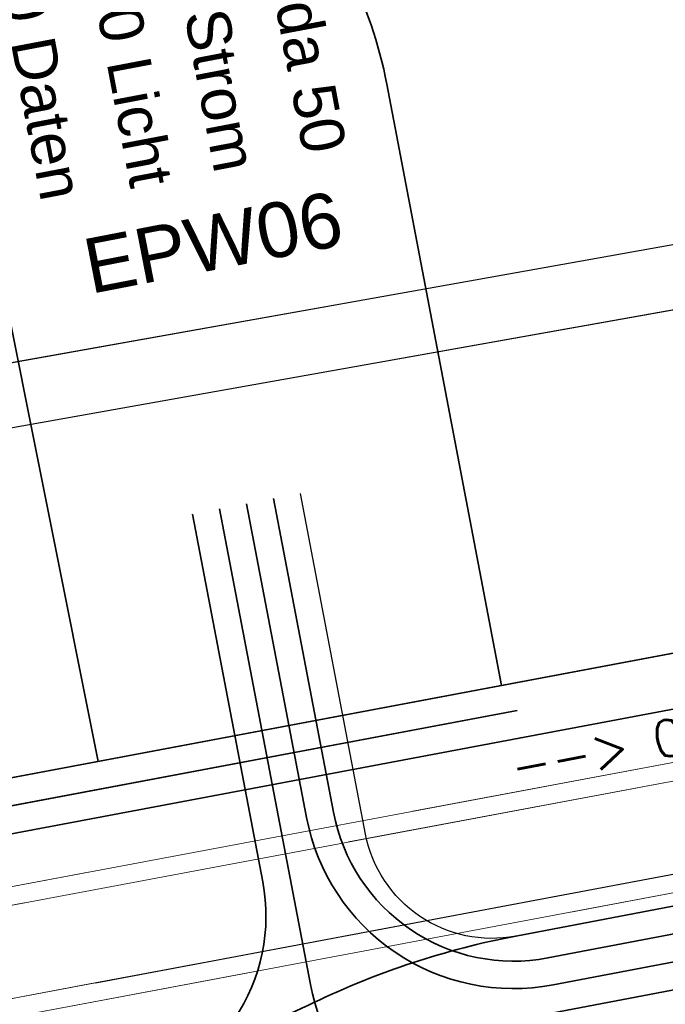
# Model space of a CAD drawing. Header units: metres. Extents: x -502 to 161, y -108 to 174.
# Tile 387 of 656: x -130.74 to -127.22, y -24.96 to -19.58. Entities that reach past the tile are written whole.
import ezdxf

# ---------------------------------------------------------------- set-up
doc = ezdxf.new("R2010")
doc.units = ezdxf.units.M
doc.header["$LTSCALE"] = 0.1
doc.linetypes.add('237', pattern=[93, 75, -18])
doc.linetypes.add('239', pattern=[93, 75, -18])
for name, color, linetype in [('BRI31-005.05-5p02-Koordinierung Lageplan 4. BA ZOB West 2022-06-15', 7, 'Continuous'), ('BRI31-005.06-5f07-Koordinierung Lageplan 4. BA ZOB Fernbusbahnh', 7, 'Continuous'), ('BRI31-005.07-5f08-Koordinierung Lageplan 4. BA Radstation - Seeterrasse 2023-05-31', 7, 'Continuous'), ('BRI32-005.03-5f06-Koordinierung Schemaplan 4 BA ZOB Teilbereich 2 Ost - Bahnhofsallee 2023-01-21', 7, 'Continuous')]:
    doc.layers.add(name, color=color, linetype=linetype)
doc.styles.add('Arial', font='arial.ttf')
doc.styles.add('Txt', font='txt_____.ttf')

msp = doc.modelspace()

# ---------------------------------------------------------------- linework, layer by layer
at = {"layer": 'BRI31-005.05-5p02-Koordinierung Lageplan 4. BA ZOB West 2022-06-15', "color": 250, "linetype": 'Continuous', "lineweight": 25, "true_color": 0x333333, "transparency": 33554687}
for p, q in [((-140.1025, -23.115), (-104.8439, -16.8267)), ((-140.041, -23.4596), (-104.7824, -17.1713))]:
    msp.add_line(p, q, dxfattribs=at)
at = {"layer": 'BRI31-005.05-5p02-Koordinierung Lageplan 4. BA ZOB West 2022-06-15', "color": 142, "linetype": 'Continuous', "lineweight": 35, "true_color": 0x0099cc, "transparency": 33554687}
msp.add_line((-130.3106, -23.6302), (-131.5388, -17.4834), dxfattribs=at)
at = {"layer": 'BRI31-005.05-5p02-Koordinierung Lageplan 4. BA ZOB West 2022-06-15', "color": 7, "linetype": 'Continuous', "lineweight": 18, "transparency": 33554687}
for p, q in [((-155.2808, -28.92), (-106.6067, -19.7681)), ((-155.2808, -28.92), (-106.6067, -19.7681)), ((-155.2053, -29.0075), (-106.6454, -19.8771)), ((-155.2053, -29.0075), (-106.6454, -19.8771)), ((-155.1129, -29.4989), (-106.553, -20.3685)), ((-130.3251, -24.8393), (-106.553, -20.3685)), ((-155.1515, -29.6079), (-106.4774, -20.456)), ((-155.1515, -29.6079), (-106.4774, -20.456))]:
    msp.add_line(p, q, dxfattribs=at)
at = {"layer": 'BRI31-005.05-5p02-Koordinierung Lageplan 4. BA ZOB West 2022-06-15', "color": 142, "linetype": 'Continuous', "lineweight": 35, "true_color": 0x0099cc, "transparency": 33554687, "flags": 128}
for points in [[(-128.1098, -23.2155), (-128.7356, -19.9333), (-128.7356, -19.9333, 0.144978), (-129.339, -18.764), (-129.339, -18.764, -0.142731), (-129.9483, -17.5959), (-130.6199, -14.2344), (-130.7255, -13.6945)], [(-123.0981, -22.2712), (-134.0987, -24.3439), (-134.1492, -24.4178, -0.236691), (-140.4199, -27.8991), (-143.6902, -28.0365, -0.083182), (-145.5366, -27.8064), (-158.3657, -23.9782, 0.222583), (-161.0872, -24.384, -0.093317), (-163.1814, -25.2694), (-163.4296, -24.7696)]]:
    msp.add_lwpolyline(points, format="xyb", dxfattribs=at)
at = {"layer": 'BRI31-005.05-5p02-Koordinierung Lageplan 4. BA ZOB West 2022-06-15', "color": 7, "linetype": '239', "lineweight": 18, "transparency": 33554687, "flags": 128}
for points in [[(-155.1515, -29.6079), (-106.4774, -20.456), (-106.6067, -19.7681), (-155.2808, -28.92)], [(-155.1129, -29.4989), (-130.3279, -24.8387), (-106.553, -20.3685), (-106.6454, -19.8771), (-155.2053, -29.0075)]]:
    msp.add_lwpolyline(points, dxfattribs=at)
at = {"layer": 'BRI31-005.05-5p02-Koordinierung Lageplan 4. BA ZOB West 2022-06-15', "color": 1, "linetype": '237', "lineweight": 25, "true_color": 0xff0000, "transparency": 33554687, "flags": 128}
msp.add_lwpolyline([(-128.0325, -24.5833, -0.414214), (-128.8512, -24.0268), (-129.2058, -22.1677)], format="xyb", dxfattribs=at)
at = {"layer": 'BRI31-005.05-5p02-Koordinierung Lageplan 4. BA ZOB West 2022-06-15', "color": 190, "linetype": 'Continuous', "lineweight": 35, "true_color": 0x7f00ff, "transparency": 33554687, "flags": 128}
for points in [[(-129.5004, -22.2239), (-129.174, -23.9357), (-129.174, -23.9357, 0.414214), (-127.829, -24.8499), (-127.829, -24.8499)], [(-138.7039, -26.4434, 0.088199), (-138.3958, -26.3279, -0.105021), (-138.086, -26.2234, -0.189314), (-137.3461, -26.4187), (-137.3461, -26.4187, 0.208112), (-136.3886, -26.6348), (-136.3886, -26.6348), (-130.2075, -25.4562, 0.414214), (-129.4125, -24.2866), (-129.7951, -22.2801)], [(-127.829, -24.8499), (-126.682, -24.6312), (-126.682, -24.6312, 0.076344), (-125.2084, -24.1086), (-125.2084, -24.1086, -0.045343), (-123.2766, -23.2859), (-123.2766, -23.2859, -0.116404), (-122.5288, -23.2258), (-122.5288, -23.2258, 0.083747), (-121.7688, -23.214)], [(-138.7039, -26.4434), (-138.0687, -26.3724), (-138.0687, -26.3724, -0.189315), (-137.4347, -26.5397), (-137.4347, -26.5397), (-137.4347, -26.5397, 0.208114), (-136.3605, -26.7822), (-136.3605, -26.7822), (-130.0341, -25.5758), (-130.0341, -25.5758, 0.0374), (-129.13, -25.3322), (-129.13, -25.3322, -0.037418), (-128.0956, -25.0535), (-126.6539, -24.7786), (-126.6539, -24.7786, 0.076344), (-125.1374, -24.2407), (-125.1374, -24.2407, -0.045343), (-123.2306, -23.4287), (-123.2306, -23.4287, -0.052476), (-122.6289, -23.3023), (-122.6289, -23.3023), (-121.7688, -23.214)]]:
    msp.add_lwpolyline(points, format="xyb", dxfattribs=at)
at = {"layer": 'BRI31-005.05-5p02-Koordinierung Lageplan 4. BA ZOB West 2022-06-15', "color": 3, "linetype": 'Continuous', "lineweight": 35, "true_color": 0x00ff00, "transparency": 33554687, "flags": 128}
msp.add_lwpolyline([(-129.3531, -22.1958), (-129.0267, -23.9076, 0.414214), (-127.8571, -24.7026), (-126.7101, -24.4839), (-126.7101, -24.4839, 0.076344), (-125.2794, -23.9765), (-125.2794, -23.9765, -0.045343), (-123.3227, -23.1432, -0.070011), (-122.8278, -23.0571, -0.048933), (-122.308, -23.0912, 0.086679), (-121.7924, -23.0862)], format="xyb", dxfattribs=at)
at = {"layer": 'BRI31-005.05-5p02-Koordinierung Lageplan 4. BA ZOB West 2022-06-15', "color": 7, "linetype": 'Continuous', "lineweight": 35, "transparency": 33554687, "flags": 128}
msp.add_lwpolyline([(-129.6478, -22.252), (-129.1528, -24.8479), (-129.1528, -24.8479, 0.414213), (-127.9832, -25.6428), (-127.9832, -25.6428), (-126.1708, -25.2972, 0.086894), (-124.5576, -24.6868, -0.086894), (-122.7992, -24.0213)], format="xyb", dxfattribs=at)
at = {"layer": 'BRI31-005.05-5p02-Koordinierung Lageplan 4. BA ZOB West 2022-06-15', "color": 35, "linetype": '237', "lineweight": 35, "true_color": 0x99724c, "transparency": 33554687, "flags": 128}
msp.add_lwpolyline([(-143.4229, -28.4186), (-142.7708, -28.2982), (-140.4073, -28.1989, 0.242281), (-133.804, -24.441), (-123.0672, -22.418)], format="xyb", dxfattribs=at)
at = {"layer": 'BRI31-005.05-5p02-Koordinierung Lageplan 4. BA ZOB West 2022-06-15', "color": 5, "linetype": 'Continuous', "lineweight": 35, "true_color": 0x0000ff, "transparency": 33554687, "flags": 128}
msp.add_lwpolyline([(-123.0363, -22.5649), (-134.1325, -24.6556, -0.230644), (-140.4136, -28.049), (-143.6839, -28.1864, -0.083182), (-145.5795, -27.9501), (-158.4086, -24.1219, 0.222584), (-161.0042, -24.509, -0.105774), (-163.4545, -25.4743), (-182.7837, -28.6835)], format="xyb", dxfattribs=at)
at = {"layer": 'BRI31-005.05-5p02-Koordinierung Lageplan 4. BA ZOB West 2022-06-15', "color": 1, "linetype": 'Continuous', "lineweight": 35, "true_color": 0xff0000, "transparency": 33554687, "flags": 128}
msp.add_lwpolyline([(-121.8196, -22.9387, -0.086678), (-122.2836, -22.9432), (-122.2836, -22.9432, 0.048933), (-122.8326, -22.9072, 0.068988), (-123.3611, -22.998), (-123.3611, -22.998, 0.045511), (-125.3504, -23.8443), (-125.3504, -23.8443, -0.076344), (-126.7382, -24.3365), (-128.0325, -24.5833, 0.064943), (-129.134, -24.9461), (-129.134, -24.9461, -0.064946), (-130.2356, -25.3088), (-130.2356, -25.3088), (-136.4167, -26.4875), (-136.4167, -26.4875, -0.208112), (-137.2574, -26.2978), (-137.2574, -26.2978, 0.189316), (-138.1034, -26.0744)], format="xyb", dxfattribs=at)
at = {"layer": 'BRI31-005.06-5f07-Koordinierung Lageplan 4. BA ZOB Fernbusbahnh', "color": 5, "linetype": 'Continuous', "lineweight": 30, "true_color": 0x0000ff, "transparency": 33554687, "flags": 128}
msp.add_lwpolyline([(-97.846, -18.1804), (-99.4772, -18.4709), (-99.4772, -18.4709, -0.071787), (-100.4881, -18.5072), (-100.4881, -18.5072, 0.071046), (-101.4993, -18.542), (-104.9346, -19.1537), (-105.495, -18.9527), (-106.971, -19.22), (-107.4537, -19.6289), (-111.9754, -20.4808), (-111.9754, -20.4808, 0.096289), (-113.6422, -21.1431), (-113.6422, -21.1431, -0.096289), (-115.6282, -21.9323, -0.096289), (-117.7652, -21.92, 0.096289), (-119.5588, -21.9097), (-134.1325, -24.6556), (-134.1325, -24.6556, -0.230644), (-140.4136, -28.049)], format="xyb", dxfattribs=at)
at = {"layer": 'BRI31-005.06-5f07-Koordinierung Lageplan 4. BA ZOB Fernbusbahnh', "color": 1, "linetype": 'Continuous', "lineweight": 30, "true_color": 0xff0000, "transparency": 33554687, "flags": 128}
msp.add_lwpolyline([(-121.8196, -22.9387, -0.086678), (-122.2836, -22.9432), (-122.2836, -22.9432, 0.048933), (-122.8326, -22.9072, 0.068988), (-123.3611, -22.998), (-123.3611, -22.998, 0.045511), (-125.3504, -23.8443), (-125.3504, -23.8443, -0.076344), (-126.7382, -24.3365), (-128.0325, -24.5833, 0.064943), (-129.134, -24.9461), (-129.134, -24.9461, -0.064946), (-130.2356, -25.3088), (-130.2356, -25.3088), (-136.4167, -26.4875), (-136.4167, -26.4875, -0.208112), (-137.2574, -26.2978), (-137.2574, -26.2978, 0.189316), (-138.1034, -26.0744)], format="xyb", dxfattribs=at)
at = {"layer": 'BRI31-005.07-5f08-Koordinierung Lageplan 4. BA Radstation - Seeterrasse 2023-05-31', "color": 5, "linetype": 'Continuous', "lineweight": 30, "true_color": 0x0000ff, "transparency": 33554687, "flags": 128}
msp.add_lwpolyline([(-97.846, -18.1804), (-99.4772, -18.4709), (-99.4772, -18.4709, -0.071787), (-100.4881, -18.5072), (-100.4881, -18.5072, 0.071046), (-101.4993, -18.542), (-104.9346, -19.1537), (-105.495, -18.9527), (-106.971, -19.22), (-107.4537, -19.6289), (-111.9754, -20.4808), (-111.9754, -20.4808, 0.096289), (-113.6422, -21.1431), (-113.6422, -21.1431, -0.096289), (-115.6282, -21.9323, -0.096289), (-117.7652, -21.92, 0.096289), (-119.5588, -21.9097), (-134.1325, -24.6556), (-134.1325, -24.6556, -0.230644), (-140.4136, -28.049)], format="xyb", dxfattribs=at)
msp.add_lwpolyline([(-97.846, -18.1804), (-99.4772, -18.4709), (-99.4772, -18.4709, -0.071787), (-100.4881, -18.5072), (-100.4881, -18.5072, 0.071046), (-101.4993, -18.542), (-104.9346, -19.1537), (-105.495, -18.9527), (-106.971, -19.22), (-107.4537, -19.6289), (-111.9754, -20.4808), (-111.9754, -20.4808, 0.096289), (-113.6422, -21.1431), (-113.6422, -21.1431, -0.096289), (-115.6282, -21.9323, -0.096289), (-117.7652, -21.92, 0.096289), (-119.5588, -21.9097), (-134.1325, -24.6556), (-134.1325, -24.6556, -0.230644), (-140.4136, -28.049)], format="xyb", dxfattribs=at)
at = {"layer": 'BRI32-005.03-5f06-Koordinierung Schemaplan 4 BA ZOB Teilbereich 2 Ost - Bahnhofsallee 2023-01-21', "color": 250, "linetype": 'Continuous', "lineweight": 20, "true_color": 0x333333, "transparency": 33554687}
for p, q in [((-140.1025, -23.115), (-120.0274, -19.5347)), ((-140.041, -23.4596), (-119.966, -19.8792))]:
    msp.add_line(p, q, dxfattribs=at)
at = {"layer": 'BRI32-005.03-5f06-Koordinierung Schemaplan 4 BA ZOB Teilbereich 2 Ost - Bahnhofsallee 2023-01-21', "color": 7, "linetype": 'Continuous', "lineweight": 13, "transparency": 33554687}
for p, q in [((-155.2808, -28.92), (-106.6067, -19.7681)), ((-155.2808, -28.92), (-106.6067, -19.7681)), ((-155.2053, -29.0075), (-106.6454, -19.8771)), ((-155.2053, -29.0075), (-106.6454, -19.8771)), ((-155.1129, -29.4989), (-106.553, -20.3685)), ((-130.3251, -24.8393), (-106.553, -20.3685)), ((-155.1515, -29.6079), (-106.4774, -20.456)), ((-155.1515, -29.6079), (-106.4774, -20.456))]:
    msp.add_line(p, q, dxfattribs=at)
at = {"layer": 'BRI32-005.03-5f06-Koordinierung Schemaplan 4 BA ZOB Teilbereich 2 Ost - Bahnhofsallee 2023-01-21', "color": 5, "linetype": 'Continuous', "lineweight": 30, "true_color": 0x0000ff, "transparency": 33554687, "flags": 128}
msp.add_lwpolyline([(-97.846, -18.1804), (-99.4772, -18.4709), (-99.4772, -18.4709, -0.071787), (-100.4881, -18.5072), (-100.4881, -18.5072, 0.071046), (-101.4993, -18.542), (-104.9346, -19.1537), (-105.495, -18.9527), (-106.971, -19.22), (-107.4537, -19.6289), (-111.9754, -20.4808), (-111.9754, -20.4808, 0.096289), (-113.6422, -21.1431), (-113.6422, -21.1431, -0.096289), (-115.6282, -21.9323, -0.096289), (-117.7652, -21.92, 0.096289), (-119.5588, -21.9097), (-134.1325, -24.6556), (-134.1325, -24.6556, -0.230644), (-140.4136, -28.049)], format="xyb", dxfattribs=at)
at = {"layer": 'BRI32-005.03-5f06-Koordinierung Schemaplan 4 BA ZOB Teilbereich 2 Ost - Bahnhofsallee 2023-01-21', "color": 35, "linetype": '237', "lineweight": 30, "true_color": 0x99724c, "transparency": 33554687, "flags": 128}
msp.add_lwpolyline([(-143.4229, -28.4186), (-142.7708, -28.2982), (-140.4073, -28.1989), (-140.4073, -28.1989, 0.242281), (-133.804, -24.441), (-133.804, -24.441), (-119.5866, -21.7623), (-119.5866, -21.7623, -0.096289), (-117.7358, -21.7729), (-117.7358, -21.7729), (-117.7358, -21.7729, 0.096289), (-115.656, -21.7849), (-115.656, -21.7849), (-115.656, -21.7849, 0.096289), (-113.7232, -21.0169), (-113.7232, -21.0169), (-113.7232, -21.0169, -0.096289), (-112.0032, -20.3334), (-112.0032, -20.3334), (-107.5204, -19.4888), (-107.041, -19.0828), (-104.872, -18.6344)], format="xyb", dxfattribs=at)
at = {"layer": 'BRI32-005.03-5f06-Koordinierung Schemaplan 4 BA ZOB Teilbereich 2 Ost - Bahnhofsallee 2023-01-21', "color": 7, "linetype": '239', "lineweight": 13, "transparency": 33554687, "flags": 128}
for points in [[(-155.1515, -29.6079), (-106.4774, -20.456), (-106.6067, -19.7681), (-155.2808, -28.92)], [(-155.1129, -29.4989), (-130.3279, -24.8387), (-106.553, -20.3685), (-106.6454, -19.8771), (-155.2053, -29.0075)]]:
    msp.add_lwpolyline(points, dxfattribs=at)
at = {"layer": 'BRI32-005.03-5f06-Koordinierung Schemaplan 4 BA ZOB Teilbereich 2 Ost - Bahnhofsallee 2023-01-21', "color": 142, "linetype": 'Continuous', "lineweight": 30, "true_color": 0x0099cc, "transparency": 33554687, "flags": 128}
msp.add_lwpolyline([(-119.6144, -21.6148), (-134.0987, -24.3439), (-134.1492, -24.4178), (-134.1492, -24.4178, -0.236691), (-140.4199, -27.8991)], format="xyb", dxfattribs=at)
at = {"layer": 'BRI32-005.03-5f06-Koordinierung Schemaplan 4 BA ZOB Teilbereich 2 Ost - Bahnhofsallee 2023-01-21', "color": 1, "linetype": 'Continuous', "lineweight": 30, "true_color": 0xff0000, "transparency": 33554687, "flags": 128}
msp.add_lwpolyline([(-121.8196, -22.9387, -0.086678), (-122.2836, -22.9432), (-122.2836, -22.9432, 0.048933), (-122.8326, -22.9072, 0.068988), (-123.3611, -22.998), (-123.3611, -22.998, 0.045511), (-125.3504, -23.8443), (-125.3504, -23.8443, -0.076344), (-126.7382, -24.3365), (-128.0325, -24.5833, 0.064943), (-129.134, -24.9461), (-129.134, -24.9461, -0.064946), (-130.2356, -25.3088), (-130.2356, -25.3088), (-136.4167, -26.4875), (-136.4167, -26.4875, -0.208112), (-137.2574, -26.2978), (-137.2574, -26.2978, 0.189316), (-138.1034, -26.0744)], format="xyb", dxfattribs=at)

# ---------------------------------------------------------------- texts
at = {"layer": 'BRI31-005.05-5p02-Koordinierung Lageplan 4. BA ZOB West 2022-06-15', "color": 190, "true_color": 0x7f00ff, "transparency": 33554687, "attachment_point": 1, "line_spacing_factor": 0.25, "style": 'Arial'}
for s, insert, char_height, rotation in [('2 x da 110 Licht', (-130.3393, -18.1391), 0.24, 280.774), ('EPW06', (-130.4092, -20.7847), 0.3, 10.9801)]:
    msp.add_mtext(s, dxfattribs=dict(at, insert=insert, char_height=char_height, rotation=rotation))
at = {"layer": 'BRI31-005.05-5p02-Koordinierung Lageplan 4. BA ZOB West 2022-06-15', "color": 7, "transparency": 33554687, "attachment_point": 1, "line_spacing_factor": 0.25}
for s, insert, char_height, rotation, style in [('da 110 Strom', (-129.8145, -18.4059), 0.24, 280.774, 'Arial'), ('da 110 Daten', (-130.761, -18.5596), 0.24, 280.774, 'Arial'), ('--> 0.9 % 50.5 m DN 500 SB', (-128.0775, -23.5655), 0.2, 10.6486, 'Txt')]:
    msp.add_mtext(s, dxfattribs=dict(at, insert=insert, char_height=char_height, rotation=rotation, style=style))
at = {"layer": 'BRI31-005.05-5p02-Koordinierung Lageplan 4. BA ZOB West 2022-06-15', "color": 1, "true_color": 0xff0000, "transparency": 33554687, "insert": (-129.1085, -19.4566), "char_height": 0.24, "attachment_point": 1, "rotation": 280.6703, "line_spacing_factor": 0.25, "style": 'Arial'}
msp.add_mtext('da 50', dxfattribs=at)

doc.saveas('drawing.dxf')
